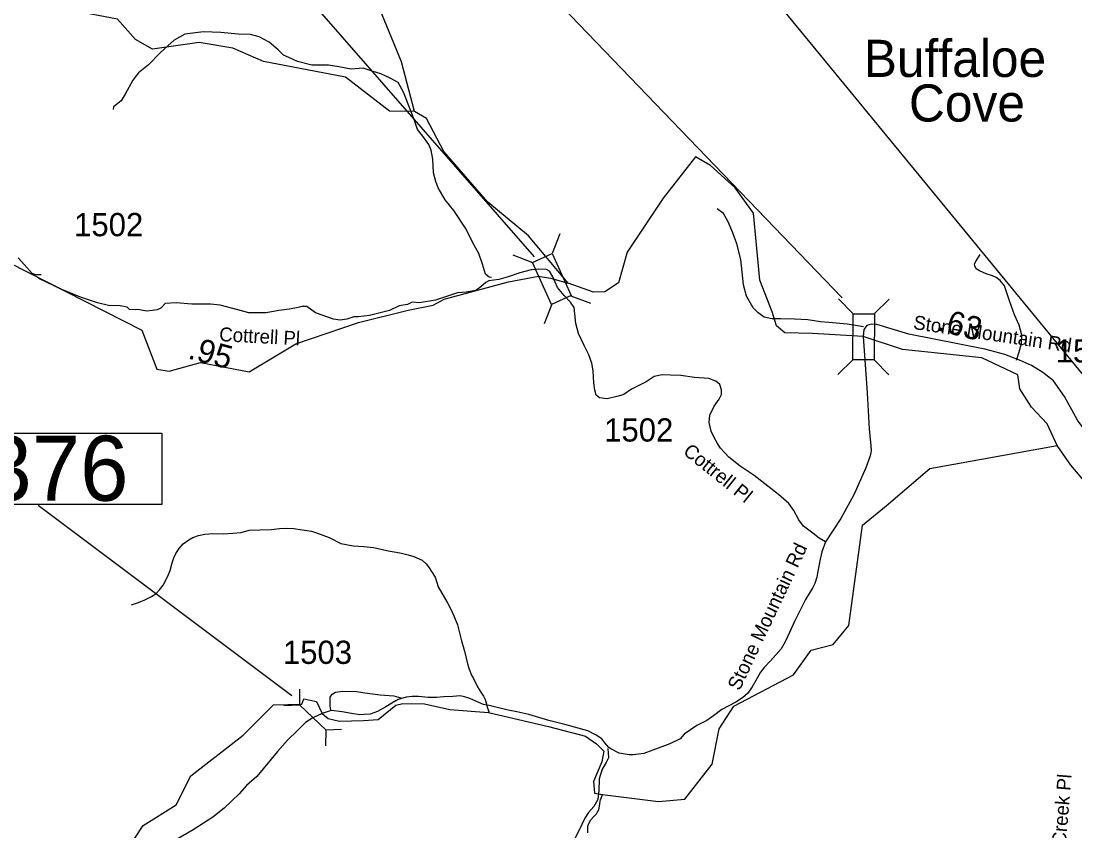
# Model space of a CAD drawing. Extents: x 1159738 to 1321356, y 736314 to 882035.
# Drawn here: x 1247505 to 1253174, y 857362 to 861720 of the extents above; entities that cross this region are included whole.
import ezdxf

# ---------------------------------------------------------------- set-up
doc = ezdxf.new("R2010")
doc.units = 0
for name, color, linetype in [('Exist Civil Demographics Community Label', 7, 'Continuous'), ('Exist Hydrographic Creek Single Shore', 7, 'Continuous'), ('Exist Hydrographic Misc Water Feature', 7, 'Continuous'), ('Exist Road Non-System Type 51', 7, 'Continuous'), ('Exist Road Non-System Type 51 Label', 7, 'Continuous'), ('Exist Road Secondary Mileage Hundredths English Label', 7, 'Continuous'), ('Exist Road Secondary Structure Pipe CELL', 7, 'Continuous'), ('Exist Road Secondary Structure Pipe Number Label', 7, 'Continuous'), ('Exist Road Secondary Structure Standard Bridge CELL', 7, 'Continuous'), ('Exist Road Secondary Structure Standard Bridge Number Label', 7, 'Continuous'), ('Exist Road Secondary Type 51 Attributed', 7, 'Continuous'), ('Exist Road Secondary Type 51 Label', 7, 'Continuous'), ('Exist Road Secondary Type 51 Number Label', 7, 'Continuous')]:
    doc.layers.add(name, color=color, linetype=linetype)

msp = doc.modelspace()

# ---------------------------------------------------------------- linework, layer by layer
at = {"layer": 'Exist Hydrographic Creek Single Shore'}
for points in [[(1249620.6, 861232.4), (1249551.5, 861499.7), (1249261.6, 862208), (1249223.5, 862359.8), (1249235.5, 862500.6), (1249307.5, 862673.3), (1249401.5, 862779.7), (1249395.6, 862871.7), (1249100.5, 863054.9), (1249019.5, 863164.8), (1249298.5, 863641.7), (1249305.4, 863917.4), (1249219.5, 864109.5), (1249015.5, 864281), (1248935.5, 864443.5), (1248797.4, 864564.4), (1248490.5, 864646.1), (1248090.5, 864631.1), (1247570.5, 864854.9), (1247140.4, 864988.3)], [(1250448.1, 860309.8), (1250235.1, 860563.6), (1250015.6, 860745.6), (1249779.7, 861017.3), (1249685.6, 861195), (1249620.6, 861232.4)], [(1252035.7, 860021.8), (1251762.7, 860038.5), (1251614.1, 860042.4), (1251568.5, 860080.1), (1251544.7, 860155.5), (1251479.3, 860326.1), (1251445.6, 860686.5), (1251346.6, 860822.7), (1251213.8, 860941.7), (1251132.5, 860989.3), (1250959.6, 860766.9), (1250765.1, 860476.5), (1250718.7, 860311.7), (1250645.4, 860262.2), (1250583.9, 860260.2), (1250448.1, 860309.8)], [(1246882.6, 859199.5), (1246935.6, 859316.5), (1246941.6, 859549.6), (1246919.6, 859668.1), (1246946.5, 859756.3), (1246897.5, 860108.4), (1246917.5, 860242.6), (1247333.1, 860438.7), (1247439.4, 860420.2), (1248154.2, 860056.9), (1248235.2, 859847.3), (1248302.1, 859836.1), (1248470.1, 859882), (1248731.4, 859831.9), (1248982.7, 859982.8), (1249319.6, 860096.8), (1249587.7, 860163.9), (1249721.6, 860191.5), (1249780.3, 860223.1)], [(1249780.3, 860223.1), (1250127.6, 860317.1)], [(1250127.6, 860317.1), (1250287.7, 860346.5), (1250352.9, 860337), (1250448.1, 860309.8)], [(1253078.3, 859435.8), (1253024, 859553), (1252939.5, 859642.1), (1252876.7, 859740.8), (1252867.4, 859815.3), (1252674, 859907.9), (1252245.9, 859951.5), (1252035.7, 860021.8)], [(1249124.4, 857994), (1249157.4, 857966.1), (1249217, 857951.5), (1249346.7, 857956.8), (1249426.2, 857960.8), (1249520.2, 858039), (1249558.6, 858048.3), (1249676, 858046.4), (1249810.8, 858015.9), (1250020.2, 857999.7), (1250342.9, 857923.4), (1250541.9, 857872), (1250601.2, 857830.3), (1250639.7, 857790.2), (1250628.5, 857734), (1250583.6, 857628), (1250590, 857565.4), (1250632.9, 857557.1), (1250933.7, 857519.7), (1251075.7, 857533.2), (1251222.7, 857720.7), (1251260.6, 857910.3), (1251338.6, 858033.5), (1251659.7, 858201), (1251755.6, 858333.7), (1251872.7, 858364.2), (1251958.6, 858467.5), (1252031.6, 859007.7), (1252158.7, 859110.6), (1252394, 859311.2), (1253078.3, 859435.8)], [(1253612.1, 858916.6), (1253452, 859031.4), (1253341.9, 859105.9), (1253152.7, 859329.5), (1253078.3, 859435.8)], [(1247920.2, 857067.3), (1247993.9, 857135.1), (1248161.7, 857391.4), (1248339.7, 857502.6), (1248418.6, 857658.6), (1248699.6, 857876.2), (1248862.6, 858040.4), (1249014.4, 858043.1), (1249026.4, 858072.1), (1249093.9, 858058.9), (1249124.4, 857994)]]:
    msp.add_lwpolyline(points, dxfattribs=at)
at = {"layer": 'Exist Hydrographic Misc Water Feature'}
for points in [[(1249620.6, 861232.4), (1249486.6, 861235.1), (1249249.6, 861417.1), (1248809.5, 861501.4), (1248644.6, 861573.7), (1248462.6, 861603.6), (1248211.5, 861569.2), (1248120.6, 861620.2), (1248023.6, 861730.6), (1247807.5, 861771), (1247734.5, 861831.5), (1247654.6, 861974.3), (1247417.5, 862156.2)], [(1248099.6, 858577.7), (1248136, 858590.8), (1248170.5, 858605.9), (1248206.9, 858623), (1248229.3, 858638.4), (1248249.8, 858659.9), (1248268.5, 858683.4), (1248293.8, 858732.8), (1248306.6, 858762.5), (1248317.6, 858804.3), (1248326.3, 858832), (1248337, 858853.7), (1248355.8, 858881.3), (1248376.4, 858906.8), (1248406.8, 858928), (1248429.3, 858941.4), (1248459.5, 858950.7), (1248493.8, 858957.8), (1248535.9, 858962.7), (1248595.9, 858961.2), (1248644, 858963.9), (1248688.1, 858966.8), (1248732.5, 858979.7), (1248788.6, 858982.2), (1248852.7, 858984.6), (1248894.8, 858989.5), (1248934.8, 858990.4), (1248972.9, 858989.4), (1249016.7, 858982.3), (1249066.6, 858975.1), (1249094.3, 858966.3), (1249128.1, 858953.4), (1249161.7, 858940.6), (1249225, 858908.9), (1249290.8, 858895.2), (1249348.6, 858891.7), (1249400.5, 858886.4), (1249442.3, 858877.3), (1249480.2, 858868.3), (1249522, 858861.2), (1249551.9, 858856.4), (1249587.6, 858847.5), (1249617.5, 858838.8), (1249663, 858819.5), (1249684.5, 858799), (1249696, 858782.7), (1249732.7, 858727.7), (1249749.4, 858675.2), (1249801, 858585.8), (1249818.2, 858551.4), (1249833.4, 858518.9), (1249852.1, 858470.4), (1249861.1, 858434.2), (1249873.9, 858383.8), (1249890.5, 858329.4), (1249899.5, 858291.1), (1249906.8, 858260.9), (1249916, 858232.6), (1249927.3, 858200.3), (1249938.8, 858182), (1249959.7, 858137.4), (1249978.9, 858108.9), (1249992.3, 858086.5), (1250001.9, 858068.3), (1250009.3, 858044), (1250012.8, 858028), (1250020.3, 858003.7), (1250020.2, 857999.7)], [(1250553.5, 857351), (1250554.1, 857373), (1250554.5, 857387), (1250560.9, 857404.8), (1250569.4, 857420.6), (1250583.8, 857438.2), (1250594.1, 857448), (1250600.3, 857453.9), (1250606.5, 857463.7), (1250610.6, 857471.6), (1250615, 857483.5), (1250617.6, 857507.5), (1250620, 857521.4), (1250622.1, 857529.4), (1250628.7, 857547.2), (1250632.9, 857557.1)]]:
    msp.add_lwpolyline(points, dxfattribs=at)
at = {"layer": 'Exist Road Non-System Type 51'}
for points in [[(1250035.8, 860340.2), (1250022.6, 860341.9), (1250003.9, 860357.4), (1249986.8, 860410.9), (1249967.6, 860468.7), (1249935.5, 860526.5), (1249899.1, 860599.3), (1249832.8, 860699.9), (1249785.8, 860757.7), (1249749.4, 860821.9), (1249736.6, 860856.1), (1249723.7, 860903.2), (1249719.5, 860976), (1249710.9, 861025.2), (1249698.1, 861055.2), (1249666, 861100.1), (1249638.2, 861136.5), (1249618.9, 861190), (1249561.3, 861337), (1249533.5, 861388.4), (1249490.7, 861411.9), (1249439.4, 861435.4), (1249394.4, 861450.4), (1249345.3, 861465.4), (1249281.1, 861461.1), (1249214.8, 861474), (1249159.2, 861482.5), (1249110, 861482.5), (1249069.3, 861482.5), (1248992.4, 861501.8), (1248945.3, 861523.2), (1248917.5, 861536), (1248887.6, 861563.9), (1248839, 861606.3), (1248785.5, 861634.2), (1248738.4, 861647), (1248672.1, 861649.2), (1248580.2, 861657.7), (1248486.1, 861662), (1248385.5, 861649.2), (1248327.8, 861617), (1248293.6, 861587.1), (1248252.9, 861548.6), (1248190.9, 861484.3), (1248137.4, 861441.5), (1248105.4, 861400.9), (1248064.7, 861326), (1248043.3, 861289.6), (1248002.7, 861257.5), (1248000.6, 861244.6)], [(1252036.7, 860075.1), (1252015.3, 860078.4), (1251949.3, 860088.3), (1251850.4, 860098.2), (1251805.9, 860101.4), (1251736.7, 860111.3), (1251665.8, 860116.3), (1251590, 860117.9), (1251543.8, 860117.9), (1251502.6, 860126.2), (1251469.7, 860149.3), (1251443.3, 860175.7), (1251407, 860238.4), (1251390.6, 860301), (1251377.4, 860436.3), (1251354.8, 860521), (1251333.4, 860580.4), (1251308.7, 860639.8), (1251284, 860684.3), (1251249.3, 860709.1)], [(1247612.5, 860354.1), (1247584.7, 860354.1), (1247565.5, 860360.5), (1247522.7, 860407.6), (1247488.5, 860446.1)], [(1252860.1, 859894), (1252874.2, 859938.9), (1252885.7, 859983.9), (1252888.3, 860028.8), (1252874.2, 860084.1), (1252848.5, 860139.3), (1252822.8, 860213.8), (1252794.7, 860295.3), (1252771.6, 860323.6), (1252749.7, 860340.3), (1252730.5, 860349.2), (1252697.1, 860359.5), (1252661.2, 860374.9), (1252641.9, 860386.5), (1252635.5, 860401.9), (1252632.9, 860413.5), (1252643.2, 860430.2), (1252663.8, 860463.6)], [(1249170.8, 858011.2), (1249167.1, 858034.7), (1249167.1, 858058.3), (1249168.3, 858081.8), (1249178.2, 858097.9), (1249195.6, 858109.1), (1249235.2, 858114), (1249312, 858111.5), (1249354.1, 858104.1), (1249437.1, 858094.2), (1249510.1, 858088), (1249547.3, 858078.1)], [(1250660.9, 857806), (1250664.1, 857755.9), (1250653.1, 857729.3), (1250631.2, 857693.3), (1250614, 857641.7), (1250612.5, 857579.2), (1250607.8, 857530.7), (1250585.9, 857493.5), (1250557.7, 857460.6), (1250537.4, 857430.9), (1250506.1, 857362.1), (1250467.1, 857288.6)]]:
    msp.add_lwpolyline(points, dxfattribs=at)
at = {"layer": 'Exist Road Secondary Structure Pipe CELL'}
for p, q in [((1249003.3, 858124.2), (1249002.5, 858040.9)), ((1248919.3, 858037.1), (1249002.5, 858040.9)), ((1249002.5, 858040.9), (1249145.3, 857903.2)), ((1249144.5, 857819.9), (1249145.3, 857903.2)), ((1249228.5, 857906.9), (1249145.3, 857903.2))]:
    msp.add_line(p, q, dxfattribs=at)
at = {"layer": 'Exist Road Secondary Structure Pipe Number Label'}
msp.add_line((1248961.6, 858088.9), (1247596.9, 859112.4), dxfattribs=at)
msp.add_lwpolyline([(1246996.9, 859502.5), (1248263, 859502.5), (1248263, 859118.6), (1246996.9, 859118.6)], close=True, dxfattribs=at)
at = {"layer": 'Exist Road Secondary Structure Standard Bridge CELL'}
for p, q in [((1250402.5, 860574), (1250362.2, 860468.3)), ((1250150.7, 860461.4), (1250256.5, 860421)), ((1250462.9, 860241.8), (1250568.6, 860201.4)), ((1251981.1, 860144.9), (1251901.8, 860225.6)), ((1252094.3, 860143.9), (1252175, 860223.3)), ((1250359.6, 860195.6), (1250319.2, 860089.9)), ((1251897.8, 859817.6), (1251978.5, 859897)), ((1252173.7, 859815.3), (1252094.3, 859896))]:
    msp.add_line(p, q, dxfattribs=at)
for points in [[(1250362.2, 860468.3), (1250463.4, 860242), (1250357.7, 860194.8), (1250256.5, 860421)], [(1251978.5, 859897), (1251980.6, 860144.9), (1252096.4, 860143.9), (1252094.3, 859896)]]:
    msp.add_lwpolyline(points, close=True, dxfattribs=at)
at = {"layer": 'Exist Road Secondary Structure Standard Bridge Number Label'}
for p, q in [((1253656.3, 859282.2), (1250420, 863223.8)), ((1250267.3, 860450.6), (1248343, 862652.4))]:
    msp.add_line(p, q, dxfattribs=at)
msp.add_lwpolyline([(1251921.3, 860230.8), (1249866.6, 862367.7), (1248387.3, 865223.6)], dxfattribs=at)
at = {"layer": 'Exist Road Secondary Type 51 Attributed'}
for points in [[(1250365.7, 860342.5), (1250347.2, 860373.2), (1250330.8, 860383.5), (1250288.3, 860384.3), (1250249.3, 860381.2), (1250188.3, 860364), (1250125.8, 860343.6), (1250075.8, 860329.5), (1250020.7, 860322), (1250005.4, 860312.3), (1249978.8, 860288.9), (1249950.7, 860270.1), (1249899.1, 860260.7), (1249852.2, 860257.6), (1249772.4, 860229.9)], [(1248037.5, 860186.8), (1247974.9, 860189.9), (1247915.5, 860202.5), (1247824.9, 860233.7), (1247724.8, 860274.4), (1247599.8, 860333.8)], [(1251831.8, 858917.4), (1251798, 858936.8), (1251764.2, 858963.5), (1251714, 859002.4), (1251688.4, 859036.2), (1251662.7, 859086.4), (1251635.1, 859123.3), (1251578.7, 859171.4), (1251447.6, 859273.9), (1251373.8, 859324.1), (1251312.3, 859373.3), (1251267.3, 859421.4), (1251250.9, 859446), (1251231.4, 859481.9), (1251217.1, 859513.6), (1251205.8, 859558.7), (1251210.7, 859598.9), (1251234.2, 859647.4), (1251260.7, 859684.9), (1251273.2, 859709.9), (1251273.2, 859735), (1251263.8, 859763.1), (1251242, 859781.9), (1251204.5, 859796), (1251127.9, 859802.2), (1251054.4, 859811.6), (1250998.1, 859814.7), (1250952.8, 859816.3), (1250910.6, 859806.9), (1250868.4, 859778.8), (1250788.7, 859738.1), (1250746.5, 859709.9), (1250716.1, 859701.1), (1250657.7, 859686.8), (1250616.7, 859692.9), (1250598.2, 859707.3), (1250592.1, 859732.9), (1250585.9, 859772.9), (1250582.9, 859837.4), (1250574.7, 859878.4), (1250558.3, 859923.5), (1250533.7, 859974.7), (1250502.9, 860038.2), (1250489.6, 860091.5), (1250483.5, 860143.7), (1250480.4, 860178.6), (1250460.9, 860207.3), (1250426.1, 860243.1), (1250390.2, 860285.1), (1250365.7, 860342.5)], [(1249772.4, 860229.9), (1249735, 860216.9), (1249645.8, 860203.2), (1249608.3, 860206.3), (1249583.3, 860193.8), (1249539.5, 860187.5), (1249486.4, 860162.5), (1249380.1, 860134.4), (1249317.6, 860128.1), (1249295.7, 860128.1), (1249258.2, 860115.6), (1249220.6, 860109.3), (1249186.3, 860115.6), (1249089.3, 860150), (1249042.5, 860184.4), (1249017.4, 860184.4), (1248995.6, 860178.2), (1248948.7, 860168.8), (1248892.4, 860162.5), (1248823.6, 860150), (1248729.8, 860150), (1248670.4, 860165.6), (1248576.7, 860190.7), (1248523.5, 860196.9), (1248423.5, 860196.9), (1248339.1, 860203.2), (1248279.7, 860200), (1248256.3, 860174.3), (1248237.5, 860164.9), (1248212.5, 860161.8), (1248181.3, 860158.7), (1248131.2, 860168), (1248118.7, 860164.9), (1248087.5, 860168), (1248075, 860180.6), (1248037.5, 860186.8)], [(1253265.9, 859478.5), (1253234.4, 859508.9), (1253187.3, 859571.7), (1253117.7, 859699), (1253058.2, 859784.1), (1253001.8, 859829.2), (1252940.4, 859866.1), (1252875.8, 859894.8), (1252796.9, 859925.5), (1252689.3, 859954.2), (1252281.1, 860034.7), (1252107.5, 860086), (1252080.2, 860087.9), (1252054.6, 860081.1), (1252038.7, 860059.7), (1252035.7, 860021.8)], [(1252035.7, 860021.8), (1252056.2, 859718.5), (1252067.9, 859525.4)], [(1252067.9, 859525.4), (1252075.9, 859434.4), (1252077.7, 859407.1), (1252072.6, 859379.4), (1252050, 859314.9), (1251984.4, 859170.4), (1251913.8, 859043.4), (1251831.8, 858917.4)], [(1251831.8, 858917.4), (1251812.3, 858863.1), (1251803.1, 858824.1), (1251789.8, 858748.3), (1251785.6, 858727.2), (1251774.4, 858693.7), (1251764.7, 858671.4), (1251724.3, 858606.2), (1251665.2, 858488.8), (1251639.2, 858430.3), (1251616, 858378.7), (1251593.2, 858342), (1251537, 858277.3), (1251502.2, 858241.7), (1251483.1, 858216.1), (1251465.2, 858183), (1251438.6, 858137.6), (1251415.3, 858102.8), (1251385.4, 858078.7), (1251349.4, 858055.2), (1251274.1, 858015.4), (1251230.4, 857981), (1251193.1, 857955.1), (1251140, 857928.5), (1251072.8, 857881.6), (1251050.9, 857858.1), (1250994.6, 857829.9), (1250903.1, 857795.9), (1250854.7, 857778.7), (1250840.3, 857777.3), (1250797.8, 857771.5), (1250776.5, 857770.9), (1250722.1, 857780.8), (1250678, 857802.6), (1250666.8, 857810.5), (1250645.5, 857835.2), (1250628.3, 857857.1), (1250598.5, 857877.9), (1250553, 857901.1), (1250429.5, 857935.1), (1250343.6, 857955.4), (1250236.6, 857988.9), (1250172.5, 858001.9), (1250124.6, 858012.2), (1250073.1, 858023.8), (1250029.9, 858034), (1249993.2, 858041.9), (1249968.1, 858052.1), (1249919.8, 858074), (1249890, 858082.6), (1249867.7, 858087.9), (1249827.8, 858085.1), (1249779, 858083.2), (1249739, 858080.5), (1249695.4, 858080.5), (1249642.4, 858084.2), (1249608, 858084.2), (1249575.6, 858082.1), (1249534.1, 858068.8), (1249500.2, 858049.3), (1249466.8, 858029.3), (1249422.2, 858004.3), (1249382.2, 857989.9), (1249349.7, 857987.5), (1249326.9, 857987.1), (1249282.4, 857993.9), (1249232.2, 858001.9), (1249172.2, 858010.3), (1249124.4, 857994)], [(1249124.4, 857994), (1249074, 857970.1), (1249035.6, 857944.9), (1248991.6, 857902.6), (1248938.4, 857851), (1248883.7, 857790), (1248772.8, 857655.5), (1248718, 857607), (1248677.4, 857561.6), (1248597.7, 857483.4), (1248536.7, 857436.5), (1248431.4, 857368.4), (1248298.6, 857290.2)]]:
    msp.add_lwpolyline(points, dxfattribs=at)

# ---------------------------------------------------------------- texts
at = {"layer": 'Exist Civil Demographics Community Label'}
for s, p in [('Buffaloe', (1252038, 861418.8)), ('Cove', (1252281.1, 861178.8))]:
    msp.add_text(s, height=200, dxfattribs=at).set_placement(p)
at = {"layer": 'Exist Road Non-System Type 51 Label'}
msp.add_text('Rippling Creek Pl', height=75, rotation=85.2473, dxfattribs=at).set_placement((1253092.2, 856892.4))
at = {"layer": 'Exist Road Secondary Mileage Hundredths English Label'}
for s, rotation, p in [('.63', 345.4983, (1252429.7, 860056.1)), ('.95', 345.058, (1248397.5, 859905))]:
    msp.add_text(s, height=125, rotation=rotation, dxfattribs=at).set_placement(p)
at = {"layer": 'Exist Road Secondary Structure Pipe Number Label'}
msp.add_text('P376', height=350, dxfattribs=at).set_placement((1246989.8, 859138.4))
at = {"layer": 'Exist Road Secondary Type 51 Label'}
for s, rotation, p in [('Stone Mountain Rd', 351.4965, (1252301, 860062.9)), ('Cottrell Pl', 356.9014, (1248569.5, 859997.7)), ('Cottrell Pl', 321.2726, (1251061, 859394.1)), ('Stone Mountain Rd', 64.716, (1251369.6, 858111.5))]:
    msp.add_text(s, height=75, rotation=rotation, dxfattribs=at).set_placement(p)
at = {"layer": 'Exist Road Secondary Type 51 Number Label'}
for s, p in [('1502', (1247790.3, 860561.8)), ('1503', (1253070.5, 859882.4)), ('1502', (1250641.6, 859456.9)), ('1503', (1248913.4, 858260.5))]:
    msp.add_text(s, height=125, dxfattribs=at).set_placement(p)

doc.saveas('drawing.dxf')
